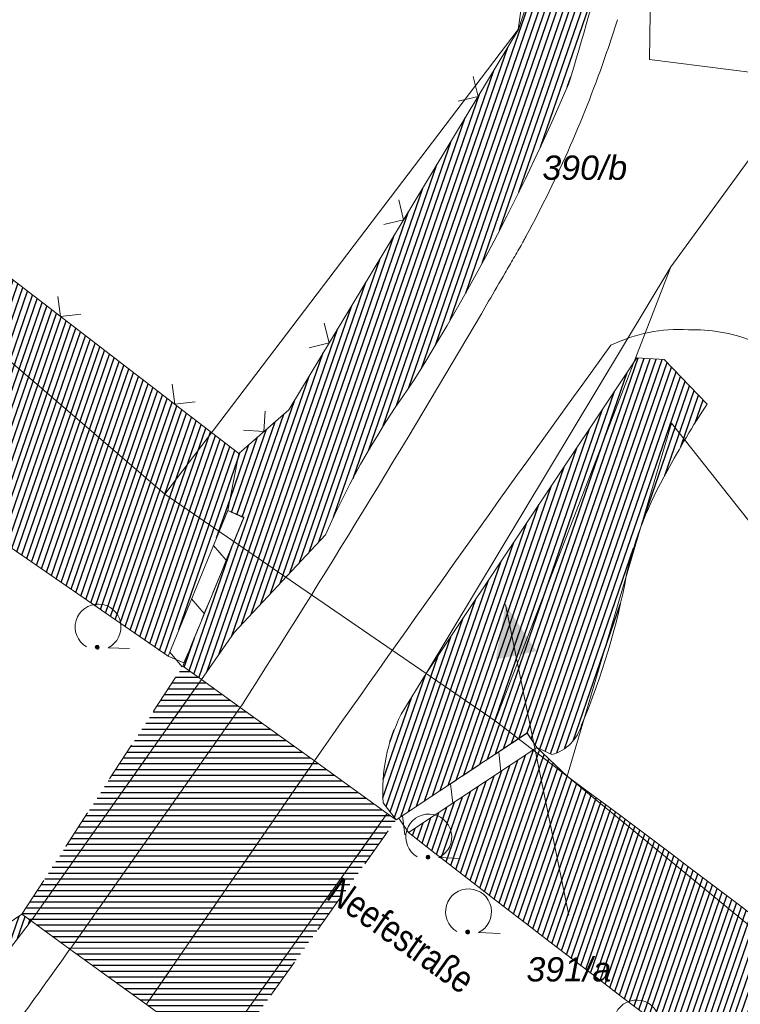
# Model space of a CAD drawing. Header units: metres. Extents: x 345144 to 348639, y 5629211 to 5635235.
# Tile 746 of 1056: x 346671 to 346696, y 5630636 to 5630670. Entities that reach past the tile are written whole.
import ezdxf
from ezdxf.enums import TextEntityAlignment as Align

# ---------------------------------------------------------------- set-up
doc = ezdxf.new("R2010")
doc.units = ezdxf.units.M
doc.header["$MEASUREMENT"] = 0
doc.linetypes.add('8_8', pattern=[2.8, 1.4, -1.4])
for name, color, linetype in [('028 Geländeform', 7, 'Continuous'), ('081-083 Topographie', 7, 'Continuous'), ('AX Flurstück', 7, 'Continuous'), ('Definitionslinie', 7, 'Continuous'), ('MG Präsentationsobjekt - Linie', 7, 'Continuous'), ('Präsentationsobjekt -Text (punktförmig)', 7, 'Continuous'), ('Strasse Lokation', 7, 'Continuous')]:
    doc.layers.add(name, color=color, linetype=linetype)
doc.styles.add('ARIAL', font='arial.ttf', dxfattribs={"height": 1})
doc.styles.add('ARIALIT', font='ariali.ttf', dxfattribs={"height": 1})
pattern_1 = [(250.9552151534, (0, 0), (0.1890527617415, -0.065261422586), [])]

# ---------------------------------------------------------------- blocks, each defined once
blk = doc.blocks.new('alk_7100_nrwx2')
at = {"true_color": 0x2e2e2e}
h = blk.add_hatch(color=250, dxfattribs=at)
edge = h.paths.add_edge_path(flags=0)
edge.add_arc((0.024073, -0.597267), 0.057254, 180, 360, ccw=False)
edge.add_arc((0.024073, -0.597267), 0.057255, 0, 180, ccw=False)
at = {"color": 250, "lineweight": 5, "true_color": 0x2e2e2e, "flags": 128}
blk.add_lwpolyline([(0.349382, -0.597267), (1, -0.597267)], dxfattribs=at)
at = {"color": 250, "lineweight": 5, "true_color": 0x2e2e2e}
for centre, radius, start, end in [((0.024073, 0.012362), 0.690995, -61.9148169, -118.0851831), ((0.024073, -0.597267), 0.057255, 0, 180), ((0.024073, -0.597267), 0.057254, 180, 0)]:
    blk.add_arc(centre, radius, start, end, dxfattribs=at)

msp = doc.modelspace()

# ---------------------------------------------------------------- hatches: boundary and pattern name
at = {"layer": '028 Geländeform', "true_color": 0xb27500}
h = msp.add_hatch(dxfattribs=at)
h.set_pattern_fill('_USER', color=44, scale=0.2, angle=250.9552152, style=0, pattern_type=0)
h.set_pattern_definition(pattern_1)
h.paths.add_polyline_path([(346677.869, 5630653.18), (346675.789, 5630648.127), (346675.789, 5630648.127), (346667.906, 5630653.572), (346667.906, 5630653.572), (346666.478625, 5630654.611875), (346665.051563, 5630655.652188), (346663.6245, 5630656.6925), (346662.19775, 5630657.73325), (346660.771, 5630658.774), (346659.344562, 5630659.815188), (346657.918125, 5630660.856375), (346656.492, 5630661.898), (346655.065875, 5630662.939625), (346653.640062, 5630663.981688), (346652.21425, 5630665.02375), (346650.78875, 5630666.06625), (346649.36325, 5630667.10875), (346647.938063, 5630668.151688), (346646.512875, 5630669.194625), (346645.088, 5630670.238), (346645.088, 5630670.238), (346644.235, 5630670.89875), (346643.381344, 5630671.558625), (346642.527688, 5630672.2185), (346641.673375, 5630672.8775), (346640.819063, 5630673.5365), (346639.964094, 5630674.194625), (346639.109125, 5630674.85275), (346638.2535, 5630675.51), (346637.397875, 5630676.16725), (346636.541594, 5630676.823625), (346635.685313, 5630677.48), (346634.828375, 5630678.1355), (346633.971438, 5630678.791), (346633.113844, 5630679.445625), (346632.25625, 5630680.10025), (346631.398, 5630680.754), (346631.398, 5630680.754), (346637.474, 5630688.818), (346637.474, 5630688.818), (346638.123, 5630689.679), (346638.123, 5630689.679), (346639.107, 5630688.596), (346639.107, 5630688.596), (346647.074, 5630679.912), (346647.074, 5630679.912), (346654.475, 5630672.856), (346654.475, 5630672.856), (346665.876, 5630664.657), (346665.876, 5630664.657), (346678.243, 5630655.169), (346678.243, 5630655.169)], flags=0)
h = msp.add_hatch(dxfattribs=at)
h.set_pattern_fill('_USER', color=44, scale=0.2, angle=250.9552152, style=0, pattern_type=0)
h.set_pattern_definition(pattern_1)
h.paths.add_polyline_path([(346676.3, 5630647.781), (346678.418, 5630652.929), (346678.418, 5630652.929), (346677.869, 5630653.18), (346677.869, 5630653.18), (346678.243, 5630655.169), (346678.243, 5630655.169), (346679.979, 5630656.677), (346679.979, 5630656.677), (346687.959, 5630669.878), (346687.959, 5630669.878), (346689.581, 5630674.879), (346689.581, 5630674.879), (346690.246, 5630679.398), (346690.246, 5630679.398), (346691.679, 5630679.767), (346691.679, 5630679.767), (346691.691625, 5630679.322), (346691.690906, 5630678.878234), (346691.690188, 5630678.434469), (346691.676125, 5630677.991937), (346691.662063, 5630677.549406), (346691.634656, 5630677.108109), (346691.60725, 5630676.666813), (346691.5665, 5630676.22675), (346691.52575, 5630675.786688), (346691.471656, 5630675.347859), (346691.417563, 5630674.909031), (346691.350125, 5630674.471438), (346691.282688, 5630674.033844), (346691.201906, 5630673.597484), (346691.121125, 5630673.161125), (346691.027, 5630672.726), (346691.027, 5630672.726), (346690.951875, 5630672.42725), (346690.874719, 5630672.129063), (346690.797563, 5630671.830875), (346690.718375, 5630671.53325), (346690.639188, 5630671.235625), (346690.557969, 5630670.938562), (346690.47675, 5630670.6415), (346690.3935, 5630670.345), (346690.31025, 5630670.0485), (346690.224969, 5630669.752563), (346690.139687, 5630669.456625), (346690.052375, 5630669.16125), (346689.965063, 5630668.865875), (346689.875719, 5630668.571063), (346689.786375, 5630668.27625), (346689.695, 5630667.982), (346689.695, 5630667.982), (346689.4105, 5630667.3175), (346689.113828, 5630666.659313), (346688.817156, 5630666.001125), (346688.508313, 5630665.34925), (346688.199469, 5630664.697375), (346687.878453, 5630664.051813), (346687.557438, 5630663.40625), (346687.22425, 5630662.767), (346686.891063, 5630662.12775), (346686.545703, 5630661.494813), (346686.200344, 5630660.861875), (346685.842813, 5630660.23525), (346685.485281, 5630659.608625), (346685.115578, 5630658.988313), (346684.745875, 5630658.368), (346684.364, 5630657.754), (346684.364, 5630657.754), (346684.13525, 5630657.43575), (346683.915125, 5630657.112531), (346683.695, 5630656.789313), (346683.4835, 5630656.461125), (346683.272, 5630656.132938), (346683.069125, 5630655.799781), (346682.86625, 5630655.466625), (346682.672, 5630655.1285), (346682.47775, 5630654.790375), (346682.292125, 5630654.447281), (346682.1065, 5630654.104188), (346681.9295, 5630653.756125), (346681.7525, 5630653.408063), (346681.584125, 5630653.055031), (346681.41575, 5630652.702), (346681.256, 5630652.344), (346681.256, 5630652.344), (346678.09, 5630648.951), (346678.09, 5630648.951), (346676.947, 5630647.315), (346676.947, 5630647.315)], flags=0)
h = msp.add_hatch(dxfattribs=at)
h.set_pattern_fill('_USER', color=44, scale=0.2, angle=250.9552152, style=0, pattern_type=0)
h.set_pattern_definition(pattern_1)
edge = h.paths.add_edge_path(flags=0)
edge.add_line((346693.019, 5630658.423), (346694.513, 5630656.876))
edge.add_line((346694.513, 5630656.876), (346694.513, 5630656.876))
edge.add_line((346694.513, 5630656.876), (346694.41875, 5630656.735125))
edge.add_line((346694.41875, 5630656.735125), (346694.326375, 5630656.593141))
edge.add_line((346694.326375, 5630656.593141), (346694.234, 5630656.451156))
edge.add_line((346694.234, 5630656.451156), (346694.1435, 5630656.308062))
edge.add_line((346694.1435, 5630656.308062), (346694.053, 5630656.164969))
edge.add_line((346694.053, 5630656.164969), (346693.964375, 5630656.020766))
edge.add_line((346693.964375, 5630656.020766), (346693.87575, 5630655.876563))
edge.add_line((346693.87575, 5630655.876563), (346693.789, 5630655.73125))
edge.add_line((346693.789, 5630655.73125), (346693.70225, 5630655.585938))
edge.add_line((346693.70225, 5630655.585938), (346693.617375, 5630655.439516))
edge.add_line((346693.617375, 5630655.439516), (346693.5325, 5630655.293094))
edge.add_line((346693.5325, 5630655.293094), (346693.4495, 5630655.145563))
edge.add_line((346693.4495, 5630655.145563), (346693.3665, 5630654.998031))
edge.add_line((346693.3665, 5630654.998031), (346693.285375, 5630654.849391))
edge.add_line((346693.285375, 5630654.849391), (346693.20425, 5630654.70075))
edge.add_line((346693.20425, 5630654.70075), (346693.125, 5630654.551))
edge.add_line((346693.125, 5630654.551), (346693.125, 5630654.551))
edge.add_line((346693.125, 5630654.551), (346693.002875, 5630654.340375))
edge.add_line((346693.002875, 5630654.340375), (346692.889188, 5630654.126406))
edge.add_line((346692.889188, 5630654.126406), (346692.7755, 5630653.912438))
edge.add_line((346692.7755, 5630653.912438), (346692.67025, 5630653.695125))
edge.add_line((346692.67025, 5630653.695125), (346692.565, 5630653.477813))
edge.add_line((346692.565, 5630653.477813), (346692.468188, 5630653.257156))
edge.add_line((346692.468188, 5630653.257156), (346692.371375, 5630653.0365))
edge.add_line((346692.371375, 5630653.0365), (346692.283, 5630652.8125))
edge.add_line((346692.283, 5630652.8125), (346692.194625, 5630652.5885))
edge.add_line((346692.194625, 5630652.5885), (346692.114688, 5630652.361156))
edge.add_line((346692.114688, 5630652.361156), (346692.03475, 5630652.133813))
edge.add_line((346692.03475, 5630652.133813), (346691.96325, 5630651.903125))
edge.add_line((346691.96325, 5630651.903125), (346691.89175, 5630651.672438))
edge.add_line((346691.89175, 5630651.672438), (346691.828688, 5630651.438406))
edge.add_line((346691.828688, 5630651.438406), (346691.765625, 5630651.204375))
edge.add_line((346691.765625, 5630651.204375), (346691.711, 5630650.967))
edge.add_line((346691.711, 5630650.967), (346691.711, 5630650.967))
edge.add_line((346691.711, 5630650.967), (346691.648375, 5630650.630625))
edge.add_line((346691.648375, 5630650.630625), (346691.577047, 5630650.296844))
edge.add_line((346691.577047, 5630650.296844), (346691.505719, 5630649.963063))
edge.add_line((346691.505719, 5630649.963063), (346691.425688, 5630649.631875))
edge.add_line((346691.425688, 5630649.631875), (346691.345656, 5630649.300688))
edge.add_line((346691.345656, 5630649.300688), (346691.256922, 5630648.972094))
edge.add_line((346691.256922, 5630648.972094), (346691.168188, 5630648.6435))
edge.add_line((346691.168188, 5630648.6435), (346691.07075, 5630648.3175))
edge.add_line((346691.07075, 5630648.3175), (346690.973313, 5630647.9915))
edge.add_line((346690.973313, 5630647.9915), (346690.867172, 5630647.668094))
edge.add_line((346690.867172, 5630647.668094), (346690.761031, 5630647.344688))
edge.add_line((346690.761031, 5630647.344688), (346690.646188, 5630647.023875))
edge.add_line((346690.646188, 5630647.023875), (346690.531344, 5630646.703063))
edge.add_line((346690.531344, 5630646.703063), (346690.407797, 5630646.384844))
edge.add_line((346690.407797, 5630646.384844), (346690.28425, 5630646.066625))
edge.add_line((346690.28425, 5630646.066625), (346690.152, 5630645.751))
edge.add_arc((346688.712, 5630646.152), 1.494791, 285.8769611, 344.4389571, ccw=False)
edge.add_line((346689.121, 5630644.714), (346688.596, 5630644.955))
edge.add_line((346688.596, 5630644.955), (346688.596, 5630644.955))
edge.add_line((346688.596, 5630644.955), (346688.263, 5630645.463))
edge.add_line((346688.263, 5630645.463), (346688.263, 5630645.463))
edge.add_line((346688.263, 5630645.463), (346683.711, 5630642.45))
edge.add_line((346683.711, 5630642.45), (346683.711, 5630642.45))
edge.add_line((346683.711, 5630642.45), (346683.263, 5630643.038))
edge.add_line((346683.263, 5630643.038), (346683.263, 5630643.038))
edge.add_line((346683.263, 5630643.038), (346683.249, 5630643.241))
edge.add_line((346683.249, 5630643.241), (346683.248281, 5630643.441297))
edge.add_line((346683.248281, 5630643.441297), (346683.247563, 5630643.641594))
edge.add_line((346683.247563, 5630643.641594), (346683.260125, 5630643.839188))
edge.add_line((346683.260125, 5630643.839188), (346683.272688, 5630644.036781))
edge.add_line((346683.272688, 5630644.036781), (346683.298531, 5630644.231672))
edge.add_line((346683.298531, 5630644.231672), (346683.324375, 5630644.426563))
edge.add_line((346683.324375, 5630644.426563), (346683.3635, 5630644.61875))
edge.add_line((346683.3635, 5630644.61875), (346683.402625, 5630644.810938))
edge.add_line((346683.402625, 5630644.810938), (346683.455031, 5630645.000422))
edge.add_line((346683.455031, 5630645.000422), (346683.507438, 5630645.189906))
edge.add_line((346683.507438, 5630645.189906), (346683.573125, 5630645.376688))
edge.add_line((346683.573125, 5630645.376688), (346683.638813, 5630645.563469))
edge.add_line((346683.638813, 5630645.563469), (346683.717781, 5630645.747547))
edge.add_line((346683.717781, 5630645.747547), (346683.79675, 5630645.931625))
edge.add_line((346683.79675, 5630645.931625), (346683.889, 5630646.113))
edge.add_line((346683.889, 5630646.113), (346683.889, 5630646.113))
edge.add_line((346683.889, 5630646.113), (346684.754, 5630647.531))
edge.add_line((346684.754, 5630647.531), (346684.754, 5630647.531))
edge.add_line((346684.754, 5630647.531), (346692.072, 5630658.485))
edge.add_line((346692.072, 5630658.485), (346692.072, 5630658.485))
edge.add_line((346692.072, 5630658.485), (346693.019, 5630658.423))
h = msp.add_hatch(dxfattribs=at)
h.set_pattern_fill('_USER', color=44, scale=0.2, angle=250.9552152, style=0, pattern_type=0)
h.set_pattern_definition(pattern_1)
h.paths.add_polyline_path([(346717.735, 5630622.591), (346716.05, 5630619.721), (346716.05, 5630619.721), (346715.697625, 5630619.935625), (346715.345781, 5630620.151094), (346714.993938, 5630620.366563), (346714.642625, 5630620.582875), (346714.291313, 5630620.799188), (346713.940531, 5630621.016344), (346713.58975, 5630621.2335), (346713.2395, 5630621.4515), (346712.88925, 5630621.6695), (346712.539531, 5630621.888344), (346712.189813, 5630622.107188), (346711.840625, 5630622.326875), (346711.491438, 5630622.546562), (346711.142781, 5630622.767094), (346710.794125, 5630622.987625), (346710.446, 5630623.209), (346710.446, 5630623.209), (346709.601, 5630623.718625), (346708.762313, 5630624.237719), (346707.923625, 5630624.756813), (346707.09125, 5630625.285375), (346706.258875, 5630625.813938), (346705.432813, 5630626.351969), (346704.60675, 5630626.89), (346703.787, 5630627.4375), (346702.96725, 5630627.985), (346702.153813, 5630628.541969), (346701.340375, 5630629.098938), (346700.53325, 5630629.665375), (346699.726125, 5630630.231813), (346698.925313, 5630630.807719), (346698.1245, 5630631.383625), (346697.33, 5630631.969), (346697.33, 5630631.969), (346696.4975, 5630632.586125), (346695.666969, 5630633.205844), (346694.836438, 5630633.825563), (346694.007875, 5630634.447875), (346693.179313, 5630635.070188), (346692.352719, 5630635.695094), (346691.526125, 5630636.32), (346690.7015, 5630636.9475), (346689.876875, 5630637.575), (346689.054219, 5630638.205094), (346688.231562, 5630638.835188), (346687.410875, 5630639.467875), (346686.590188, 5630640.100563), (346685.771469, 5630640.735844), (346684.95275, 5630641.371125), (346684.136, 5630642.009), (346684.136, 5630642.009), (346688.596, 5630644.955), (346688.596, 5630644.955), (346689.649, 5630643.967), (346689.649, 5630643.967), (346690.253625, 5630643.518), (346690.857406, 5630643.067875), (346691.461188, 5630642.61775), (346692.064125, 5630642.1665), (346692.667063, 5630641.71525), (346693.269156, 5630641.262875), (346693.87125, 5630640.8105), (346694.4725, 5630640.357), (346695.07375, 5630639.9035), (346695.674156, 5630639.448875), (346696.274563, 5630638.99425), (346696.874125, 5630638.5385), (346697.473688, 5630638.08275), (346698.072406, 5630637.625875), (346698.671125, 5630637.169), (346699.269, 5630636.711), (346699.269, 5630636.711), (346700.423875, 5630635.829375), (346701.578562, 5630634.947531), (346702.73325, 5630634.065688), (346703.88775, 5630633.183625), (346705.04225, 5630632.301562), (346706.196563, 5630631.419281), (346707.350875, 5630630.537), (346708.505, 5630629.6545), (346709.659125, 5630628.772), (346710.813063, 5630627.889281), (346711.967, 5630627.006562), (346713.12075, 5630626.123625), (346714.2745, 5630625.240688), (346715.428062, 5630624.357531), (346716.581625, 5630623.474375)], flags=0)
h = msp.add_hatch(dxfattribs=at)
h.set_pattern_fill('_USER', color=44, scale=0.2, angle=250.9552152, style=0, pattern_type=0)
h.set_pattern_definition(pattern_1)
edge = h.paths.add_edge_path(flags=0)
edge.add_arc((346627.51, 5630595.43), 6.534935, 307.7642495, 308.2640857, ccw=False)
edge.add_arc((346627.51, 5630595.43), 6.534796, 307.2767164, 307.7642495, ccw=False)
edge.add_arc((346627.51, 5630595.43), 6.534965, 306.8383336, 307.2767164, ccw=False)
edge.add_arc((346627.51, 5630595.43), 6.534801, 306.4070107, 306.8383336, ccw=False)
edge.add_arc((346627.51, 5630595.43), 6.535613, 300.3517386, 306.4070107, ccw=False)
edge.add_arc((346804.441, 5630335.823), 307.647159, 124.35904457, 124.36064632)
edge.add_line((346630.805, 5630589.786), (346630.803, 5630589.785))
edge.add_arc((346627.51, 5630595.43), 6.535279, 299.8840804, 300.2570682, ccw=False)
edge.add_arc((346627.51, 5630595.43), 6.534913, 299.4480146, 299.8840804, ccw=False)
edge.add_arc((346627.51, 5630595.43), 6.535354, 242.0033427, 299.4480146, ccw=False)
edge.add_line((346624.443, 5630589.661), (346625.74925, 5630590.965625))
edge.add_line((346625.74925, 5630590.965625), (346627.055047, 5630592.270703))
edge.add_line((346627.055047, 5630592.270703), (346628.360844, 5630593.575781))
edge.add_line((346628.360844, 5630593.575781), (346629.666188, 5630594.881313))
edge.add_line((346629.666188, 5630594.881313), (346630.971531, 5630596.186844))
edge.add_line((346630.971531, 5630596.186844), (346632.276422, 5630597.492828))
edge.add_line((346632.276422, 5630597.492828), (346633.581313, 5630598.798812))
edge.add_line((346633.581313, 5630598.798812), (346634.88575, 5630600.10525))
edge.add_line((346634.88575, 5630600.10525), (346636.190188, 5630601.411688))
edge.add_line((346636.190188, 5630601.411688), (346637.494172, 5630602.718578))
edge.add_line((346637.494172, 5630602.718578), (346638.798156, 5630604.025469))
edge.add_line((346638.798156, 5630604.025469), (346640.101688, 5630605.332813))
edge.add_line((346640.101688, 5630605.332813), (346641.405219, 5630606.640156))
edge.add_line((346641.405219, 5630606.640156), (346642.708297, 5630607.947953))
edge.add_line((346642.708297, 5630607.947953), (346644.011375, 5630609.25575))
edge.add_line((346644.011375, 5630609.25575), (346645.314, 5630610.564))
edge.add_line((346645.314, 5630610.564), (346645.314, 5630610.564))
edge.add_line((346645.314, 5630610.564), (346645.996125, 5630611.5135))
edge.add_line((346645.996125, 5630611.5135), (346646.680266, 5630612.461547))
edge.add_line((346646.680266, 5630612.461547), (346647.364406, 5630613.409594))
edge.add_line((346647.364406, 5630613.409594), (346648.050563, 5630614.356188))
edge.add_line((346648.050563, 5630614.356188), (346648.736719, 5630615.302781))
edge.add_line((346648.736719, 5630615.302781), (346649.424891, 5630616.247922))
edge.add_line((346649.424891, 5630616.247922), (346650.113063, 5630617.193062))
edge.add_line((346650.113063, 5630617.193062), (346650.80325, 5630618.13675))
edge.add_line((346650.80325, 5630618.13675), (346651.493438, 5630619.080438))
edge.add_line((346651.493438, 5630619.080438), (346652.185641, 5630620.022672))
edge.add_line((346652.185641, 5630620.022672), (346652.877844, 5630620.964906))
edge.add_line((346652.877844, 5630620.964906), (346653.572063, 5630621.905688))
edge.add_line((346653.572063, 5630621.905688), (346654.266281, 5630622.846469))
edge.add_line((346654.266281, 5630622.846469), (346654.962516, 5630623.785797))
edge.add_line((346654.962516, 5630623.785797), (346655.65875, 5630624.725125))
edge.add_line((346655.65875, 5630624.725125), (346656.357, 5630625.663))
edge.add_line((346656.357, 5630625.663), (346656.357, 5630625.663))
edge.add_line((346656.357, 5630625.663), (346656.684125, 5630626.112875))
edge.add_line((346656.684125, 5630626.112875), (346657.011234, 5630626.56275))
edge.add_line((346657.011234, 5630626.56275), (346657.338344, 5630627.012625))
edge.add_line((346657.338344, 5630627.012625), (346657.665438, 5630627.4625))
edge.add_line((346657.665438, 5630627.4625), (346657.992531, 5630627.912375))
edge.add_line((346657.992531, 5630627.912375), (346658.319609, 5630628.36225))
edge.add_line((346658.319609, 5630628.36225), (346658.646688, 5630628.812125))
edge.add_line((346658.646688, 5630628.812125), (346658.97375, 5630629.262))
edge.add_line((346658.97375, 5630629.262), (346659.300813, 5630629.711875))
edge.add_line((346659.300813, 5630629.711875), (346659.627859, 5630630.16175))
edge.add_line((346659.627859, 5630630.16175), (346659.954906, 5630630.611625))
edge.add_line((346659.954906, 5630630.611625), (346660.281938, 5630631.0615))
edge.add_line((346660.281938, 5630631.0615), (346660.608969, 5630631.511375))
edge.add_line((346660.608969, 5630631.511375), (346660.935984, 5630631.96125))
edge.add_line((346660.935984, 5630631.96125), (346661.263, 5630632.411125))
edge.add_line((346661.263, 5630632.411125), (346661.59, 5630632.861))
edge.add_arc((346657.723, 5630636.866), 5.5672, 313.9956799, 362.0178554)
edge.add_line((346663.286, 5630637.062), (346663.285875, 5630637.295375))
edge.add_line((346663.285875, 5630637.295375), (346663.272047, 5630637.525328))
edge.add_line((346663.272047, 5630637.525328), (346663.258219, 5630637.755281))
edge.add_line((346663.258219, 5630637.755281), (346663.230688, 5630637.981813))
edge.add_line((346663.230688, 5630637.981813), (346663.203156, 5630638.208344))
edge.add_line((346663.203156, 5630638.208344), (346663.161922, 5630638.431453))
edge.add_line((346663.161922, 5630638.431453), (346663.120688, 5630638.654563))
edge.add_line((346663.120688, 5630638.654563), (346663.06575, 5630638.87425))
edge.add_line((346663.06575, 5630638.87425), (346663.010813, 5630639.093938))
edge.add_line((346663.010813, 5630639.093938), (346662.942172, 5630639.310203))
edge.add_line((346662.942172, 5630639.310203), (346662.873531, 5630639.526469))
edge.add_line((346662.873531, 5630639.526469), (346662.791188, 5630639.739313))
edge.add_line((346662.791188, 5630639.739313), (346662.708844, 5630639.952156))
edge.add_line((346662.708844, 5630639.952156), (346662.612797, 5630640.161578))
edge.add_line((346662.612797, 5630640.161578), (346662.51675, 5630640.371))
edge.add_line((346662.51675, 5630640.371), (346662.407, 5630640.577))
edge.add_line((346662.407, 5630640.577), (346662.407, 5630640.577))
edge.add_line((346662.407, 5630640.577), (346666.02, 5630636.74))
edge.add_line((346666.02, 5630636.74), (346666.02, 5630636.74))
edge.add_line((346666.02, 5630636.74), (346666.383, 5630636.239))
edge.add_line((346666.383, 5630636.239), (346666.383, 5630636.239))
edge.add_line((346666.383, 5630636.239), (346670.712, 5630639.171))
edge.add_line((346670.712, 5630639.171), (346670.712, 5630639.171))
edge.add_line((346670.712, 5630639.171), (346671.034, 5630638.939))
edge.add_line((346671.034, 5630638.939), (346671.034, 5630638.939))
edge.add_line((346671.034, 5630638.939), (346670.5115, 5630638.261))
edge.add_line((346670.5115, 5630638.261), (346669.989, 5630637.582984))
edge.add_line((346669.989, 5630637.582984), (346669.4665, 5630636.904969))
edge.add_line((346669.4665, 5630636.904969), (346668.944, 5630636.226938))
edge.add_line((346668.944, 5630636.226938), (346668.4215, 5630635.548906))
edge.add_line((346668.4215, 5630635.548906), (346667.899, 5630634.870859))
edge.add_line((346667.899, 5630634.870859), (346667.3765, 5630634.192813))
edge.add_line((346667.3765, 5630634.192813), (346666.854, 5630633.51475))
edge.add_line((346666.854, 5630633.51475), (346666.3315, 5630632.836688))
edge.add_line((346666.3315, 5630632.836688), (346665.809, 5630632.158609))
edge.add_line((346665.809, 5630632.158609), (346665.2865, 5630631.480531))
edge.add_line((346665.2865, 5630631.480531), (346664.764, 5630630.802438))
edge.add_line((346664.764, 5630630.802438), (346664.2415, 5630630.124344))
edge.add_line((346664.2415, 5630630.124344), (346663.719, 5630629.446234))
edge.add_line((346663.719, 5630629.446234), (346663.1965, 5630628.768125))
edge.add_line((346663.1965, 5630628.768125), (346662.674, 5630628.09))
edge.add_line((346662.674, 5630628.09), (346662.674, 5630628.09))
edge.add_line((346662.674, 5630628.09), (346661.940625, 5630627.11825))
edge.add_line((346661.940625, 5630627.11825), (346661.212297, 5630626.142844))
edge.add_line((346661.212297, 5630626.142844), (346660.483969, 5630625.167437))
edge.add_line((346660.483969, 5630625.167437), (346659.760688, 5630624.188375))
edge.add_line((346659.760688, 5630624.188375), (346659.037406, 5630623.209313))
edge.add_line((346659.037406, 5630623.209313), (346658.319172, 5630622.226594))
edge.add_line((346658.319172, 5630622.226594), (346657.600938, 5630621.243875))
edge.add_line((346657.600938, 5630621.243875), (346656.88775, 5630620.2575))
edge.add_line((346656.88775, 5630620.2575), (346656.174563, 5630619.271125))
edge.add_line((346656.174563, 5630619.271125), (346655.466422, 5630618.281094))
edge.add_line((346655.466422, 5630618.281094), (346654.758281, 5630617.291063))
edge.add_line((346654.758281, 5630617.291063), (346654.055188, 5630616.297375))
edge.add_line((346654.055188, 5630616.297375), (346653.352094, 5630615.303688))
edge.add_line((346653.352094, 5630615.303688), (346652.654047, 5630614.306344))
edge.add_line((346652.654047, 5630614.306344), (346651.956, 5630613.309))
edge.add_line((346651.956, 5630613.309), (346651.263, 5630612.308))
edge.add_line((346651.263, 5630612.308), (346651.263, 5630612.308))
edge.add_line((346651.263, 5630612.308), (346650.718875, 5630611.6205))
edge.add_line((346650.718875, 5630611.6205), (346650.171281, 5630610.935859))
edge.add_line((346650.171281, 5630610.935859), (346649.623688, 5630610.251219))
edge.add_line((346649.623688, 5630610.251219), (346649.072625, 5630609.569438))
edge.add_line((346649.072625, 5630609.569438), (346648.521563, 5630608.887656))
edge.add_line((346648.521563, 5630608.887656), (346647.967031, 5630608.208734))
edge.add_line((346647.967031, 5630608.208734), (346647.4125, 5630607.529813))
edge.add_line((346647.4125, 5630607.529813), (346646.8545, 5630606.85375))
edge.add_line((346646.8545, 5630606.85375), (346646.2965, 5630606.177688))
edge.add_line((346646.2965, 5630606.177688), (346645.735031, 5630605.504484))
edge.add_line((346645.735031, 5630605.504484), (346645.173563, 5630604.831281))
edge.add_line((346645.173563, 5630604.831281), (346644.608625, 5630604.160938))
edge.add_line((346644.608625, 5630604.160938), (346644.043688, 5630603.490594))
edge.add_line((346644.043688, 5630603.490594), (346643.475281, 5630602.823109))
edge.add_line((346643.475281, 5630602.823109), (346642.906875, 5630602.155625))
edge.add_line((346642.906875, 5630602.155625), (346642.335, 5630601.491))
edge.add_line((346642.335, 5630601.491), (346642.335, 5630601.491))
edge.add_line((346642.335, 5630601.491), (346641.662375, 5630600.7905))
edge.add_line((346641.662375, 5630600.7905), (346640.9895, 5630600.09025))
edge.add_line((346640.9895, 5630600.09025), (346640.316625, 5630599.39))
edge.add_line((346640.316625, 5630599.39), (346639.6435, 5630598.69))
edge.add_line((346639.6435, 5630598.69), (346638.970375, 5630597.99))
edge.add_line((346638.970375, 5630597.99), (346638.297, 5630597.29025))
edge.add_line((346638.297, 5630597.29025), (346637.623625, 5630596.5905))
edge.add_line((346637.623625, 5630596.5905), (346636.95, 5630595.891))
edge.add_line((346636.95, 5630595.891), (346636.276375, 5630595.1915))
edge.add_line((346636.276375, 5630595.1915), (346635.6025, 5630594.49225))
edge.add_line((346635.6025, 5630594.49225), (346634.928625, 5630593.793))
edge.add_line((346634.928625, 5630593.793), (346634.2545, 5630593.094))
edge.add_line((346634.2545, 5630593.094), (346633.580375, 5630592.395))
edge.add_line((346633.580375, 5630592.395), (346632.906, 5630591.69625))
edge.add_line((346632.906, 5630591.69625), (346632.231625, 5630590.9975))
edge.add_line((346632.231625, 5630590.9975), (346631.557, 5630590.299))
at = {"layer": '081-083 Topographie'}
h = msp.add_hatch(dxfattribs=at)
h.set_pattern_fill('_USER', scale=0.2, style=0, pattern_type=0)
h.set_pattern_definition([(0, (0, 0), (0, 0.2), [])])
h.paths.add_polyline_path([(346677.732, 5630634.091), (346677.442, 5630634.301), (346677.442, 5630634.301), (346675.039, 5630636.04), (346675.039, 5630636.04), (346672.385, 5630637.96), (346672.385, 5630637.96), (346671.034, 5630638.939), (346671.034, 5630638.939), (346670.712, 5630639.171), (346670.712, 5630639.171), (346676.3, 5630647.781), (346676.3, 5630647.781), (346676.947, 5630647.315), (346676.947, 5630647.315), (346678.299, 5630646.343), (346678.299, 5630646.343), (346680.871, 5630644.493), (346680.871, 5630644.493), (346683.401, 5630642.673), (346683.401, 5630642.673), (346683.711, 5630642.45), (346683.711, 5630642.45)], flags=0)
at = {"layer": 'MG Präsentationsobjekt - Linie', "true_color": 0x5e5e5e}
msp.add_hatch(color=251, dxfattribs=at).paths.add_polyline_path([(346688.577519, 5630648.300753), (346687.166447, 5630648.013567), (346687.513, 5630649.921)], flags=0)

# ---------------------------------------------------------------- linework, layer by layer
at = {"layer": '081-083 Topographie', "color": 7, "linetype": 'Continuous', "lineweight": 5, "flags": 128}
for points in [[(346636.878, 5630691.006), (346638.123, 5630689.679), (346638.123, 5630689.679), (346639.107, 5630688.596), (346639.107, 5630688.596), (346647.074, 5630679.912), (346647.074, 5630679.912), (346654.475, 5630672.856), (346654.475, 5630672.856), (346665.876, 5630664.657), (346665.876, 5630664.657), (346678.243, 5630655.169), (346678.243, 5630655.169), (346679.979, 5630656.677), (346679.979, 5630656.677), (346687.959, 5630669.878), (346687.959, 5630669.878), (346689.581, 5630674.879), (346689.581, 5630674.879), (346690.246, 5630679.398)], [(346671.034, 5630638.939), (346676.947, 5630647.315)], [(346675.043, 5630636.046), (346680.871, 5630644.493), (346680.871, 5630644.493), (346680.875, 5630644.499)], [(346677.435, 5630634.291), (346677.442, 5630634.301), (346677.442, 5630634.301), (346683.401, 5630642.673)]]:
    msp.add_lwpolyline(points, dxfattribs=at)
at = {"layer": '081-083 Topographie', "color": 7, "linetype": 'Continuous', "lineweight": 5}
for centre, radius, start, end in [((346693.516, 5630654.149), 5.315239, 86.246155, 116.2034924), ((346694.044, 5630653.812), 5.643871, 69.2336371, 91.8276444), ((347575.655, 5630016.563), 1093.130765, 144.011096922, 144.939705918)]:
    msp.add_arc(centre, radius, start, end, dxfattribs=at)
at = {"layer": 'AX Flurstück', "color": 8, "linetype": 'Continuous', "lineweight": 13, "true_color": 0x808080, "flags": 128}
for points in [[(346660.436, 5630726.058), (346680.066, 5630711.661), (346685.898, 5630708.837), (346694.249, 5630700.49), (346697.277, 5630691.714), (346697.773, 5630683.488), (346697.992, 5630668.144), (346692.507, 5630668.842), (346692.728, 5630684.2), (346691.532, 5630690.402), (346688.49, 5630698.328), (346682.41, 5630704.797), (346679.337, 5630706.709), (346660.269, 5630718.766), (346639.25, 5630743.002), (346638.331, 5630746.388), (346633.919, 5630762.656), (346636.017, 5630776.827)], [(346524.637, 5630769.45), (346547.871, 5630752.02), (346567.126, 5630743.401), (346592.137, 5630725.532), (346603.388, 5630720.992), (346607.933, 5630717.356), (346617.557, 5630709.658), (346628.233, 5630700.661), (346631.479, 5630696.423), (346636.212, 5630691.033), (346639.274, 5630691.442), (346643.905, 5630684.471), (346656.52, 5630670.192), (346675.675, 5630653.753), (346684.754, 5630647.53), (346687.144, 5630645.89), (346689.649, 5630643.966), (346707.818, 5630629.064), (346721.227, 5630619.441), (346739.348, 5630608.548), (346757.655, 5630600.749)], [(346663.689, 5630703.414), (346670.11, 5630701.885), (346674.347, 5630701.93), (346677.999, 5630704.25), (346679.337, 5630706.709), (346686.341, 5630696.357), (346689.92, 5630683.575), (346687.952, 5630669.875), (346675.675, 5630653.753), (346656.52, 5630670.192), (346643.905, 5630684.471), (346639.274, 5630691.442), (346647.688, 5630698.16), (346658.459, 5630702.752), (346663.689, 5630703.414)], [(346692.728, 5630684.2), (346692.507, 5630668.842), (346697.992, 5630668.144), (346693.248, 5630661.637), (346684.754, 5630647.53), (346675.675, 5630653.753), (346687.952, 5630669.875), (346689.92, 5630683.575), (346686.341, 5630696.357), (346679.337, 5630706.709), (346682.41, 5630704.797), (346688.49, 5630698.328), (346691.532, 5630690.402), (346692.728, 5630684.2)], [(346717.123, 5630634.6), (346733.113, 5630615.271), (346739.348, 5630608.548), (346720.68, 5630622.307), (346710.832, 5630634.046), (346693.267, 5630656.22), (346689.649, 5630643.966), (346687.144, 5630645.89), (346693.248, 5630661.637), (346697.992, 5630668.144), (346700.385, 5630659.34), (346709.354, 5630644.948), (346717.123, 5630634.6)], [(346684.754, 5630647.53), (346693.248, 5630661.637), (346687.144, 5630645.89), (346684.754, 5630647.53)], [(346693.267, 5630656.22), (346710.832, 5630634.046), (346720.68, 5630622.307), (346739.348, 5630608.548), (346721.227, 5630619.441), (346707.818, 5630629.064), (346689.649, 5630643.966), (346693.267, 5630656.22)]]:
    msp.add_lwpolyline(points, dxfattribs=at)
at = {"layer": 'Definitionslinie', "color": 44, "linetype": 'Continuous', "lineweight": 5, "true_color": 0xb27500, "flags": 128}
for points in [[(346687.959, 5630669.878), (346689.581, 5630674.879)], [(346689.695, 5630667.982), (346689.786375, 5630668.27625), (346689.875719, 5630668.571063), (346689.965063, 5630668.865875), (346690.052375, 5630669.16125), (346690.139687, 5630669.456625), (346690.224969, 5630669.752563), (346690.31025, 5630670.0485), (346690.3935, 5630670.345), (346690.47675, 5630670.6415), (346690.557969, 5630670.938562), (346690.639188, 5630671.235625), (346690.718375, 5630671.53325), (346690.797563, 5630671.830875), (346690.874719, 5630672.129063), (346690.951875, 5630672.42725), (346691.027, 5630672.726)], [(346679.979, 5630656.677), (346687.959, 5630669.878)], [(346684.364, 5630657.754), (346684.745875, 5630658.368), (346685.115578, 5630658.988313), (346685.485281, 5630659.608625), (346685.842813, 5630660.23525), (346686.200344, 5630660.861875), (346686.545703, 5630661.494813), (346686.891063, 5630662.12775), (346687.22425, 5630662.767), (346687.557438, 5630663.40625), (346687.878453, 5630664.051813), (346688.199469, 5630664.697375), (346688.508313, 5630665.34925), (346688.817156, 5630666.001125), (346689.113828, 5630666.659313), (346689.4105, 5630667.3175), (346689.695, 5630667.982)], [(346665.876, 5630664.657), (346678.243, 5630655.169)], [(346684.754, 5630647.531), (346692.072, 5630658.485)], [(346692.072, 5630658.485), (346693.019, 5630658.423)], [(346693.019, 5630658.423), (346694.513, 5630656.876)], [(346681.256, 5630652.344), (346681.41575, 5630652.702), (346681.584125, 5630653.055031), (346681.7525, 5630653.408063), (346681.9295, 5630653.756125), (346682.1065, 5630654.104188), (346682.292125, 5630654.447281), (346682.47775, 5630654.790375), (346682.672, 5630655.1285), (346682.86625, 5630655.466625), (346683.069125, 5630655.799781), (346683.272, 5630656.132938), (346683.4835, 5630656.461125), (346683.695, 5630656.789313), (346683.915125, 5630657.112531), (346684.13525, 5630657.43575), (346684.364, 5630657.754)], [(346693.125, 5630654.551), (346693.20425, 5630654.70075), (346693.285375, 5630654.849391), (346693.3665, 5630654.998031), (346693.4495, 5630655.145563), (346693.5325, 5630655.293094), (346693.617375, 5630655.439516), (346693.70225, 5630655.585938), (346693.789, 5630655.73125), (346693.87575, 5630655.876563), (346693.964375, 5630656.020766), (346694.053, 5630656.164969), (346694.1435, 5630656.308062), (346694.234, 5630656.451156), (346694.326375, 5630656.593141), (346694.41875, 5630656.735125), (346694.513, 5630656.876)], [(346678.243, 5630655.169), (346679.979, 5630656.677)], [(346677.869, 5630653.18), (346678.243, 5630655.169)], [(346677.869, 5630653.18), (346678.243, 5630655.169)], [(346691.711, 5630650.967), (346691.765625, 5630651.204375), (346691.828688, 5630651.438406), (346691.89175, 5630651.672438), (346691.96325, 5630651.903125), (346692.03475, 5630652.133813), (346692.114688, 5630652.361156), (346692.194625, 5630652.5885), (346692.283, 5630652.8125), (346692.371375, 5630653.0365), (346692.468188, 5630653.257156), (346692.565, 5630653.477813), (346692.67025, 5630653.695125), (346692.7755, 5630653.912438), (346692.889188, 5630654.126406), (346693.002875, 5630654.340375), (346693.125, 5630654.551)], [(346667.906, 5630653.572), (346675.789, 5630648.127)], [(346675.789, 5630648.127), (346677.869, 5630653.18)], [(346675.789, 5630648.127), (346677.869, 5630653.18)], [(346677.869, 5630653.18), (346678.418, 5630652.929)], [(346678.424, 5630652.952), (346677.869, 5630653.18)], [(346678.424, 5630652.952), (346677.869, 5630653.18)], [(346676.3, 5630647.781), (346678.418, 5630652.929)], [(346677.867, 5630651.598), (346678.424, 5630652.952)], [(346677.867, 5630651.598), (346678.424, 5630652.952)], [(346678.09, 5630648.951), (346681.256, 5630652.344)], [(346677.808, 5630651.456), (346677.37, 5630651.968)], [(346677.808, 5630651.456), (346677.37, 5630651.968)], [(346677.724, 5630651.251), (346677.867, 5630651.598)], [(346677.724, 5630651.251), (346677.867, 5630651.598)], [(346677.343, 5630650.326), (346677.629, 5630651.02)], [(346677.343, 5630650.326), (346677.629, 5630651.02)], [(346690.152, 5630645.751), (346690.28425, 5630646.066625), (346690.407797, 5630646.384844), (346690.531344, 5630646.703063), (346690.646188, 5630647.023875), (346690.761031, 5630647.344688), (346690.867172, 5630647.668094), (346690.973313, 5630647.9915), (346691.07075, 5630648.3175), (346691.168188, 5630648.6435), (346691.256922, 5630648.972094), (346691.345656, 5630649.300688), (346691.425688, 5630649.631875), (346691.505719, 5630649.963063), (346691.577047, 5630650.296844), (346691.648375, 5630650.630625), (346691.711, 5630650.967)], [(346677.046, 5630649.606), (346676.608, 5630650.118)], [(346677.046, 5630649.606), (346676.608, 5630650.118)], [(346677.105, 5630649.748), (346677.248, 5630650.095)], [(346677.105, 5630649.748), (346677.248, 5630650.095)], [(346676.963, 5630649.402), (346677.105, 5630649.748)], [(346676.963, 5630649.402), (346677.105, 5630649.748)], [(346676.582, 5630648.477), (346676.867, 5630649.17)], [(346676.582, 5630648.477), (346676.867, 5630649.17)], [(346676.947, 5630647.315), (346678.09, 5630648.951)], [(346676.285, 5630647.757), (346675.847, 5630648.269)], [(346676.285, 5630647.757), (346675.847, 5630648.269)], [(346676.344, 5630647.899), (346676.487, 5630648.246)], [(346676.344, 5630647.899), (346676.487, 5630648.246)], [(346676.344, 5630647.899), (346675.789, 5630648.127)], [(346676.344, 5630647.899), (346675.789, 5630648.127)], [(346676.3, 5630647.781), (346676.947, 5630647.315)], [(346683.889, 5630646.113), (346684.754, 5630647.531)], [(346683.263, 5630643.038), (346683.249, 5630643.241), (346683.248281, 5630643.441297), (346683.247563, 5630643.641594), (346683.260125, 5630643.839188), (346683.272688, 5630644.036781), (346683.298531, 5630644.231672), (346683.324375, 5630644.426563), (346683.3635, 5630644.61875), (346683.402625, 5630644.810938), (346683.455031, 5630645.000422), (346683.507438, 5630645.189906), (346683.573125, 5630645.376688), (346683.638813, 5630645.563469), (346683.717781, 5630645.747547), (346683.79675, 5630645.931625), (346683.889, 5630646.113)], [(346683.711, 5630642.45), (346688.263, 5630645.463)], [(346687.143, 5630644.715), (346688.265, 5630645.456)], [(346687.143, 5630644.715), (346688.265, 5630645.456)], [(346688.263, 5630645.463), (346688.596, 5630644.955)], [(346688.265, 5630645.456), (346688.596, 5630644.955)], [(346688.265, 5630645.456), (346688.596, 5630644.955)], [(346684.136, 5630642.009), (346688.596, 5630644.955)], [(346684.136, 5630642.009), (346688.596, 5630644.955)], [(346687.347, 5630644.129), (346687.271, 5630644.799)], [(346687.347, 5630644.129), (346687.271, 5630644.799)], [(346688.596, 5630644.955), (346689.121, 5630644.714)], [(346688.596, 5630644.955), (346689.649, 5630643.967)], [(346686.83, 5630644.508), (346687.143, 5630644.715)], [(346686.83, 5630644.508), (346687.143, 5630644.715)], [(346685.995, 5630643.957), (346686.621, 5630644.37)], [(346685.995, 5630643.957), (346686.621, 5630644.37)], [(346685.474, 5630643.612), (346685.787, 5630643.819)], [(346685.474, 5630643.612), (346685.787, 5630643.819)], [(346689.649, 5630643.967), (346690.253625, 5630643.518), (346690.857406, 5630643.067875), (346691.461188, 5630642.61775), (346692.064125, 5630642.1665), (346692.667063, 5630641.71525), (346693.269156, 5630641.262875), (346693.87125, 5630640.8105), (346694.4725, 5630640.357), (346695.07375, 5630639.9035), (346695.674156, 5630639.448875), (346696.274563, 5630638.99425), (346696.874125, 5630638.5385), (346697.473688, 5630638.08275), (346698.072406, 5630637.625875), (346698.671125, 5630637.169), (346699.269, 5630636.711)], [(346685.161, 5630643.406), (346685.474, 5630643.612)], [(346685.161, 5630643.406), (346685.474, 5630643.612)], [(346685.678, 5630643.026), (346685.602, 5630643.696)], [(346685.678, 5630643.026), (346685.602, 5630643.696)], [(346684.327, 5630642.854), (346684.952, 5630643.268)], [(346684.327, 5630642.854), (346684.952, 5630643.268)], [(346683.263, 5630643.038), (346683.711, 5630642.45)], [(346683.805, 5630642.51), (346684.118, 5630642.717)], [(346683.805, 5630642.51), (346684.118, 5630642.717)], [(346683.805, 5630642.51), (346684.136, 5630642.009)], [(346683.805, 5630642.51), (346684.136, 5630642.009)], [(346684.009, 5630641.924), (346683.933, 5630642.594)], [(346684.009, 5630641.924), (346683.933, 5630642.594)], [(346684.136, 5630642.009), (346684.95275, 5630641.371125), (346685.771469, 5630640.735844), (346686.590188, 5630640.100563), (346687.410875, 5630639.467875), (346688.231562, 5630638.835188), (346689.054219, 5630638.205094), (346689.876875, 5630637.575), (346690.7015, 5630636.9475), (346691.526125, 5630636.32), (346692.352719, 5630635.695094), (346693.179313, 5630635.070188), (346694.007875, 5630634.447875), (346694.836438, 5630633.825563), (346695.666969, 5630633.205844), (346696.4975, 5630632.586125), (346697.33, 5630631.969)], [(346666.383, 5630636.239), (346670.712, 5630639.171)], [(346670.712, 5630639.171), (346671.034, 5630638.939)], [(346662.674, 5630628.09), (346663.1965, 5630628.768125), (346663.719, 5630629.446234), (346664.2415, 5630630.124344), (346664.764, 5630630.802438), (346665.2865, 5630631.480531), (346665.809, 5630632.158609), (346666.3315, 5630632.836688), (346666.854, 5630633.51475), (346667.3765, 5630634.192813), (346667.899, 5630634.870859), (346668.4215, 5630635.548906), (346668.944, 5630636.226938), (346669.4665, 5630636.904969), (346669.989, 5630637.582984), (346670.5115, 5630638.261), (346671.034, 5630638.939)]]:
    msp.add_lwpolyline(points, dxfattribs=at)
at = {"layer": 'Definitionslinie', "color": 7, "linetype": 'Continuous', "lineweight": 5, "flags": 128}
for points in [[(346687.959, 5630669.878), (346689.581, 5630674.879)], [(346679.979, 5630656.677), (346687.959, 5630669.878)], [(346685.869, 5630667.387), (346686.556, 5630667.556), (346686.386, 5630668.243)], [(346685.869, 5630667.387), (346686.556, 5630667.556), (346686.386, 5630668.243)], [(346665.876, 5630664.657), (346678.243, 5630655.169)], [(346683.282, 5630663.108), (346683.969, 5630663.278), (346683.8, 5630663.964)], [(346683.282, 5630663.108), (346683.969, 5630663.278), (346683.8, 5630663.964)], [(346671.967, 5630660.614), (346672.06, 5630659.913), (346672.761, 5630660.005)], [(346671.967, 5630660.614), (346672.06, 5630659.913), (346672.761, 5630660.005)], [(346680.696, 5630658.829), (346681.382, 5630658.999), (346681.213, 5630659.685)], [(346680.696, 5630658.829), (346681.382, 5630658.999), (346681.213, 5630659.685)], [(346675.934, 5630657.571), (346676.027, 5630656.87), (346676.728, 5630656.962)], [(346675.934, 5630657.571), (346676.027, 5630656.87), (346676.728, 5630656.962)], [(346678.243, 5630655.169), (346679.979, 5630656.677)], [(346678.406, 5630655.973), (346679.111, 5630655.923), (346679.161, 5630656.628)], [(346678.406, 5630655.973), (346679.111, 5630655.923), (346679.161, 5630656.628)]]:
    msp.add_lwpolyline(points, dxfattribs=at)
at = {"layer": 'Definitionslinie', "color": 7, "linetype": '8_8', "lineweight": 5, "flags": 128}
for points in [[(346670.712, 5630639.171), (346676.3, 5630647.781)], [(346671.034, 5630638.939), (346676.947, 5630647.315)], [(346675.043, 5630636.046), (346680.871, 5630644.493), (346680.871, 5630644.493), (346680.875, 5630644.499)], [(346677.435, 5630634.291), (346677.442, 5630634.301), (346677.442, 5630634.301), (346683.401, 5630642.673)], [(346677.732, 5630634.091), (346683.711, 5630642.45)]]:
    msp.add_lwpolyline(points, dxfattribs=at)
at = {"layer": 'Definitionslinie', "color": 7, "linetype": 'Continuous', "lineweight": 13, "flags": 128}
for points in [[(346676.3, 5630647.781), (346676.947, 5630647.315), (346676.947, 5630647.315), (346678.299, 5630646.343), (346678.299, 5630646.343), (346680.871, 5630644.493), (346680.871, 5630644.493), (346683.401, 5630642.673), (346683.401, 5630642.673), (346683.711, 5630642.45)], [(346670.712, 5630639.171), (346671.034, 5630638.939), (346671.034, 5630638.939), (346672.385, 5630637.96), (346672.385, 5630637.96), (346675.039, 5630636.04), (346675.039, 5630636.04), (346677.442, 5630634.301), (346677.442, 5630634.301), (346677.732, 5630634.091)]]:
    msp.add_lwpolyline(points, dxfattribs=at)
at = {"layer": 'Definitionslinie', "color": 219, "linetype": 'Continuous', "lineweight": 5, "true_color": 0x5c3d57, "flags": 128}
msp.add_lwpolyline([(346672.385, 5630637.96), (346672.387, 5630637.963), (346672.387, 5630637.963), (346678.299, 5630646.343), (346678.299, 5630646.343), (346678.303, 5630646.348)], dxfattribs=at)
at = {"layer": 'Definitionslinie', "color": 219, "linetype": 'Continuous', "lineweight": 5, "true_color": 0x5c3d57}
for centre, radius, start, end in [((346651.418, 5630682.649), 41.862135, -18.9175421, -17.2718854), ((346651.418, 5630682.649), 41.862321, -28.4377638, -18.9175421), ((346651.418, 5630682.649), 41.862057, -28.771578, -28.6686808), ((346651.418, 5630682.649), 41.861913, -28.6686808, -28.5406602), ((346651.418, 5630682.649), 41.862162, -28.5406602, -28.4377638), ((346327.028, 5630870.754), 416.83626, -30.02220241, -29.98174469), ((346651.418, 5630682.649), 41.862013, -28.8481507, -28.771578), ((346327.028, 5630870.754), 416.835888, -30.14359421, -30.06272892), ((346327.028, 5630870.754), 416.835807, -30.06272892, -30.02220241), ((346327.028, 5630870.754), 416.83621, -30.30041667, -30.14359421), ((346327.028, 5630870.754), 416.836446, -32.49086409, -30.30041667), ((346327.028, 5630870.754), 416.836446, -32.51107355, -32.49086409), ((346327.028, 5630870.754), 416.835758, -32.55156641, -32.51107355), ((346327.028, 5630870.754), 416.835913, -32.57177589, -32.55156641), ((344794.776, 5631981.127), 2308.574102, -35.741234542, -35.578427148)]:
    msp.add_arc(centre, radius, start, end, dxfattribs=at)
at = {"layer": 'Definitionslinie', "color": 7, "linetype": 'Continuous', "lineweight": 5}
for centre, radius, start, end in [((346693.516, 5630654.149), 5.315239, 86.246155, 116.2034924), ((346694.044, 5630653.812), 5.643871, 69.2336371, 91.8276444), ((347575.655, 5630016.563), 1093.130765, 144.011096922, 144.939705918)]:
    msp.add_arc(centre, radius, start, end, dxfattribs=at)
at = {"layer": 'Definitionslinie', "color": 44, "linetype": 'Continuous', "lineweight": 5, "true_color": 0xb27500}
msp.add_arc((346688.712, 5630646.152), 1.495033, -74.1230389, -15.5610429, dxfattribs=at)
at = {"layer": 'MG Präsentationsobjekt - Linie', "color": 251, "linetype": 'Continuous', "lineweight": 13, "true_color": 0x5e5e5e, "flags": 128}
msp.add_lwpolyline([(346687.513, 5630649.921), (346689.708, 5630639.136)], dxfattribs=at)

# ---------------------------------------------------------------- block references
at = {"layer": '081-083 Topographie', "xscale": 1.15275, "yscale": 1.15275}
for p, rotation in [((346673.331, 5630649.128), -2.326094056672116), ((346684.815, 5630641.841), -2.326094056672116), ((346686.196, 5630639.243), -2.325521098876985), ((346692.033, 5630635.385), -2.325521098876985)]:
    msp.add_blockref('alk_7100_nrwx2', p, dxfattribs=dict(at, rotation=rotation))

# ---------------------------------------------------------------- texts
at = {"layer": 'Präsentationsobjekt -Text (punktförmig)', "color": 8, "true_color": 0x808080, "style": 'ARIALIT'}
for s, p in [('390/b', (346690.26, 5630665.084)), ('391/a', (346689.708, 5630637.26))]:
    msp.add_text(s, height=0.8421, dxfattribs=at).set_placement(p, align=Align.MIDDLE_CENTER)
at = {"layer": 'Strasse Lokation', "color": 219, "true_color": 0x5c3d57, "style": 'ARIAL', "width": 0.8}
msp.add_text('Neefestraße', height=0.9465748, rotation=-35.2853176, dxfattribs=at).set_placement((346681.237, 5630639.732))

doc.saveas('drawing.dxf')
